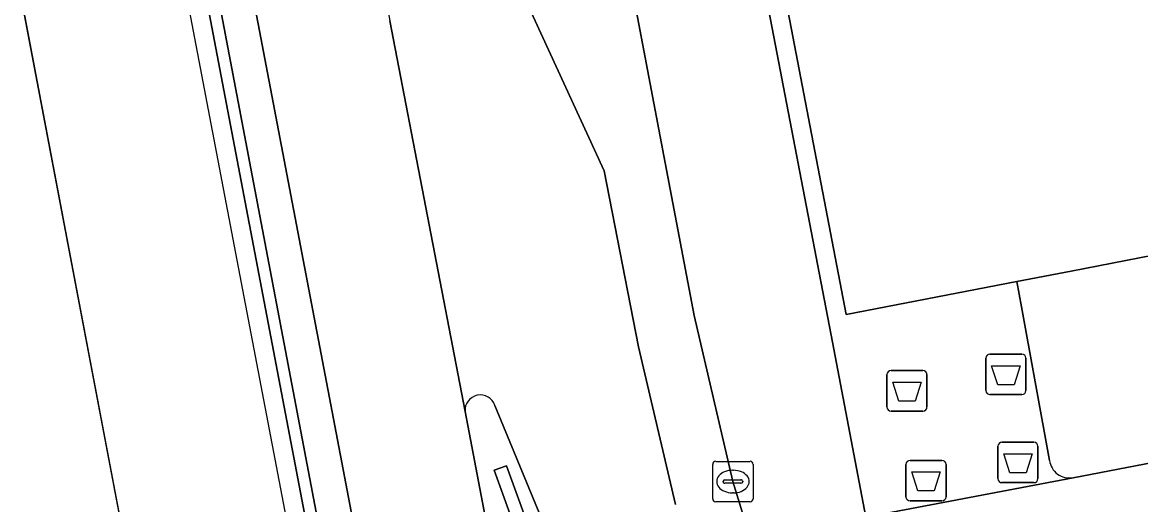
# Model space of a CAD drawing. Extents: x 159262 to 160143, y 383399 to 384319.
# Drawn here: x 159289.72 to 159317.37, y 383873.58 to 383885.51 of the extents above; entities that cross this region are included whole.
import ezdxf

# ---------------------------------------------------------------- set-up
doc = ezdxf.new("R2010")
doc.units = 0
for name, color, linetype in [('IMGEO_Afval_apart_plaats', 7, 'Continuous'), ('IMGEO_Berm_groen', 7, 'Continuous'), ('IMGEO_Berm_open', 7, 'Continuous'), ('IMGEO_Erf', 7, 'Continuous'), ('IMGEO_Groenvoorziening', 7, 'Continuous'), ('IMGEO_Haag', 7, 'Continuous'), ('IMGEO_Kolk', 7, 'Continuous'), ('IMGEO_Lijnafwatering', 7, 'Continuous'), ('IMGEO_Muur', 7, 'Continuous'), ('IMGEO_Pand', 7, 'Continuous'), ('IMGEO_Rijbaan_lokaal_gesloten', 7, 'Continuous'), ('IMGEO_Rijbaan_lokaal_open', 7, 'Continuous'), ('IMGEO_Rijbaan_regionaal_gesloten', 7, 'Continuous'), ('IMGEO_Voetpad_open', 7, 'Continuous')]:
    doc.layers.add(name, color=color, linetype=linetype)

msp = doc.modelspace()

# ---------------------------------------------------------------- linework, layer by layer
at = {"layer": 'IMGEO_Afval_apart_plaats'}
for p, q in [((159313.647, 383877.308), (159314.437, 383877.308)), ((159314.437, 383877.308), (159313.647, 383877.308)), ((159313.547, 383876.408), (159313.547, 383877.208)), ((159313.547, 383877.208), (159313.547, 383876.408)), ((159314.537, 383877.208), (159314.537, 383876.408)), ((159314.537, 383876.408), (159314.537, 383877.208)), ((159311.101, 383876), (159311.101, 383876.8)), ((159311.101, 383876.8), (159311.101, 383876)), ((159311.201, 383876.9), (159311.991, 383876.9)), ((159311.991, 383876.9), (159311.201, 383876.9)), ((159312.091, 383876.8), (159312.091, 383876)), ((159312.091, 383876), (159312.091, 383876.8)), ((159314.437, 383876.308), (159313.647, 383876.308)), ((159313.647, 383876.308), (159314.437, 383876.308)), ((159311.991, 383875.9), (159311.201, 383875.9)), ((159311.201, 383875.9), (159311.991, 383875.9)), ((159313.945, 383875.128), (159314.735, 383875.128)), ((159314.735, 383875.128), (159313.945, 383875.128)), ((159313.845, 383874.228), (159313.845, 383875.028)), ((159313.845, 383875.028), (159313.845, 383874.228)), ((159314.835, 383875.028), (159314.835, 383874.228)), ((159314.835, 383874.228), (159314.835, 383875.028)), ((159311.571, 383873.778), (159311.571, 383874.578)), ((159311.571, 383874.578), (159311.571, 383873.778)), ((159311.671, 383874.678), (159312.461, 383874.678)), ((159312.461, 383874.678), (159311.671, 383874.678)), ((159312.561, 383874.578), (159312.561, 383873.778)), ((159312.561, 383873.778), (159312.561, 383874.578)), ((159314.735, 383874.128), (159313.945, 383874.128)), ((159313.945, 383874.128), (159314.735, 383874.128)), ((159312.461, 383873.678), (159311.671, 383873.678)), ((159311.671, 383873.678), (159312.461, 383873.678))]:
    msp.add_line(p, q, dxfattribs=at)
for points in [[(159313.69, 383877.022), (159314.394, 383877.022), (159314.245, 383876.552), (159313.839, 383876.552), (159313.69, 383877.022)], [(159311.244, 383876.614), (159311.948, 383876.614), (159311.799, 383876.144), (159311.393, 383876.144), (159311.244, 383876.614)], [(159313.988, 383874.842), (159314.692, 383874.842), (159314.543, 383874.372), (159314.137, 383874.372), (159313.988, 383874.842)], [(159311.714, 383874.392), (159312.418, 383874.392), (159312.269, 383873.922), (159311.863, 383873.922), (159311.714, 383874.392)]]:
    msp.add_lwpolyline(points, dxfattribs=at)
for centre, start, end in [((159313.647, 383877.208), 90, 180), ((159313.647, 383877.208), 90, 180), ((159314.437, 383877.208), 0, 90), ((159314.437, 383877.208), 360, 90), ((159311.201, 383876.8), 90, 180), ((159311.201, 383876.8), 90, 180), ((159311.991, 383876.8), 0, 90), ((159311.991, 383876.8), 360, 90), ((159313.647, 383876.408), 180, 270), ((159313.647, 383876.408), 180, 270), ((159314.437, 383876.408), 270, 0), ((159314.437, 383876.408), 270, 0), ((159311.201, 383876), 180, 270), ((159311.201, 383876), 180, 270), ((159311.991, 383876), 270, 0), ((159311.991, 383876), 270, 0), ((159313.945, 383875.028), 90, 180), ((159313.945, 383875.028), 90, 180), ((159314.735, 383875.028), 0, 90), ((159314.735, 383875.028), 360, 90), ((159311.671, 383874.578), 90, 180), ((159311.671, 383874.578), 90, 180), ((159312.461, 383874.578), 0, 90), ((159312.461, 383874.578), 360, 90), ((159313.945, 383874.228), 180, 270), ((159313.945, 383874.228), 180, 270), ((159314.735, 383874.228), 270, 0), ((159314.735, 383874.228), 270, 0), ((159311.671, 383873.778), 180, 270), ((159311.671, 383873.778), 180, 270), ((159312.461, 383873.778), 270, 0), ((159312.461, 383873.778), 270, 0)]:
    msp.add_arc(centre, 0.1, start, end, dxfattribs=at)
at = {"layer": 'IMGEO_Berm_groen'}
for points in [[(159302.875, 383872.48), (159301.405, 383876.036)], [(159300.668, 383875.89), (159301.684, 383870.559), (159305.298, 383851.601), (159308.807, 383833.455), (159312.065, 383816.27), (159313.356, 383809.503), (159318.245, 383783.881), (159321.342, 383767.668), (159321.513, 383766.682), (159322.954, 383766.957), (159320.139, 383784.999), (159317.424, 383802.205), (159316.588, 383807.359), (159316.083, 383810.325), (159315.304, 383814.483), (159311.272, 383835.538), (159307.998, 383852.69), (159305.88, 383863.75)], [(159305.782, 383861.189), (159315.649, 383810.084), (159322.585, 383766.955), (159322.047, 383766.911), (159313.799, 383809.591), (159315.234, 383809.973), (159314.42, 383814.315), (159310.388, 383835.369), (159307.114, 383852.521), (159304.897, 383864.099), (159304.05, 383867.063), (159301.384, 383874.434), (159301.691, 383874.543), (159303.045, 383870.823)]]:
    msp.add_lwpolyline(points, dxfattribs=at)
msp.add_arc((159301.045, 383875.919), 0.378, 18.044, 184.3665, dxfattribs=at)
at = {"layer": 'IMGEO_Berm_open'}
for points in [[(159281.754, 383957.326), (159281.061, 383957.173), (159314.487, 383781.303), (159314.238, 383781.271), (159314.691, 383777.713)], [(159316.213, 383777.09), (159315.456, 383780.799), (159309.353, 383813.036), (159303.32, 383844.753), (159290.389, 383912.552)]]:
    msp.add_lwpolyline(points, dxfattribs=at)
at = {"layer": 'IMGEO_Erf'}
for points in [[(159295.809, 383950.222), (159309.755, 383877.603), (159310.579, 383873.273), (159315.702, 383874.25)], [(159314.427, 383878.477), (159314.314, 383879.102), (159310.092, 383878.286), (159306.566, 383896.694), (159307.503, 383896.863), (159306.581, 383901.444), (159305.696, 383901.265), (159302.15, 383919.663), (159303.092, 383919.834), (159302.209, 383924.429), (159301.271, 383924.249), (159297.057, 383946.185), (159297.976, 383946.332), (159297.83, 383947.158)], [(159315.121, 383874.68), (159314.427, 383878.477)]]:
    msp.add_lwpolyline(points, dxfattribs=at)
msp.add_arc((159315.619, 383874.746), 0.503, 187.5236, 279.4659, dxfattribs=at)
at = {"layer": 'IMGEO_Groenvoorziening'}
msp.add_lwpolyline([(159303.045, 383870.823), (159301.691, 383874.543), (159301.384, 383874.434), (159304.05, 383867.063), (159304.897, 383864.099), (159307.114, 383852.521), (159310.388, 383835.369), (159314.42, 383814.315), (159315.234, 383809.973), (159313.799, 383809.591), (159322.047, 383766.911), (159322.585, 383766.955), (159315.649, 383810.084), (159305.782, 383861.189)], dxfattribs=at)
at = {"layer": 'IMGEO_Haag'}
msp.add_lwpolyline([(159303.045, 383870.823), (159301.691, 383874.543), (159301.384, 383874.434), (159304.05, 383867.063), (159304.897, 383864.099), (159307.114, 383852.521), (159310.388, 383835.369), (159314.42, 383814.315), (159315.234, 383809.973), (159313.799, 383809.591), (159322.047, 383766.911), (159322.585, 383766.955), (159315.649, 383810.084)], dxfattribs=at)
at = {"layer": 'IMGEO_Kolk'}
for p, q in [((159306.792, 383873.729), (159306.792, 383874.581)), ((159306.867, 383874.655), (159307.719, 383874.655)), ((159307.793, 383874.581), (159307.793, 383873.729)), ((159307.28, 383874.435), (159307.305, 383874.435)), ((159307.051, 383874.149), (159307.051, 383874.161)), ((159307.489, 383874.112), (159307.091, 383874.112)), ((159307.094, 383874.198), (159307.492, 383874.198)), ((159307.535, 383874.161), (159307.535, 383874.149)), ((159307.303, 383873.875), (159307.278, 383873.875)), ((159307.719, 383873.655), (159306.867, 383873.655))]:
    msp.add_line(p, q, dxfattribs=at)
for points in [[(159306.792, 383873.729), (159306.792, 383874.581)], [(159306.867, 383874.655), (159307.719, 383874.655)], [(159307.793, 383874.581), (159307.793, 383873.729)], [(159307.719, 383873.655), (159306.867, 383873.655)]]:
    msp.add_lwpolyline(points, dxfattribs=at)
for centre, radius, start, end in [((159306.869, 383874.579), 0.0765, 91.552, 178.448), ((159306.869, 383874.579), 0.0765, 91.552, 178.448), ((159307.717, 383874.579), 0.0765, 1.552, 88.448), ((159307.717, 383874.579), 0.0765, 1.552, 88.448), ((159307.091, 383874.158), 0.0403, 85.8775, 175.7526), ((159307.088, 383874.148), 0.0366, 178.938, 274.7102), ((159307.492, 383874.155), 0.043, 264.8664, 352.4533), ((159307.496, 383874.16), 0.0386, 1.7309, 96.639), ((159306.869, 383873.731), 0.0765, 181.552, 268.448), ((159306.869, 383873.731), 0.0765, 181.552, 268.448), ((159307.717, 383873.731), 0.0765, 271.552, 358.448), ((159307.717, 383873.731), 0.0765, 271.552, 358.448)]:
    msp.add_arc(centre, radius, start, end, dxfattribs=at)
for centre, major_axis, ratio, start_param, end_param in [((159307.279, 383874.155), (-0.387, 0.002), 0.722429, 4.712389, 7.853982), ((159307.304, 383874.155), (-0.39, 0.002), 0.717154, 1.570796, 4.712389)]:
    msp.add_ellipse(centre, major_axis=major_axis, ratio=ratio, start_param=start_param, end_param=end_param, dxfattribs=at)
at = {"layer": 'IMGEO_Lijnafwatering'}
for points in [[(159291.248, 383899.45), (159294.994, 383879.804)], [(159294.994, 383879.804), (159298.74, 383860.158)]]:
    msp.add_lwpolyline(points, dxfattribs=at)
at = {"layer": 'IMGEO_Muur'}
msp.add_lwpolyline([(159281.061, 383957.173), (159280.741, 383957.112), (159314.238, 383781.271), (159314.487, 383781.303)], close=True, dxfattribs=at)
at = {"layer": 'IMGEO_Pand'}
msp.add_lwpolyline([(159306.566, 383896.694), (159310.092, 383878.286), (159314.314, 383879.102), (159315.658, 383879.361), (159317.686, 383879.753), (159319, 383880.007), (159323.191, 383880.817), (159323.148, 383881.041), (159319.635, 383899.22)], dxfattribs=at)
at = {"layer": 'IMGEO_Rijbaan_lokaal_gesloten'}
for points in [[(159311.396, 383856.537), (159310.248, 383862.443), (159309.824, 383864.824), (159309.389, 383866.455), (159307.656, 383872.978), (159307.292, 383874.155), (159306.334, 383878.266), (159304.648, 383887.128), (159302.679, 383886.702)], [(159301.971, 383886.489), (159304.106, 383881.843), (159304.961, 383877.492), (159305.87, 383873.584)]]:
    msp.add_lwpolyline(points, dxfattribs=at)
at = {"layer": 'IMGEO_Rijbaan_lokaal_open'}
for points in [[(159305.87, 383873.584), (159304.961, 383877.492), (159304.106, 383881.843), (159301.971, 383886.489), (159301.019, 383888.528), (159297.197, 383896.926), (159296.639, 383898.589), (159297.941, 383890.368), (159298.805, 383885.554), (159300.668, 383875.89)], [(159301.405, 383876.036), (159302.875, 383872.48)]]:
    msp.add_lwpolyline(points, dxfattribs=at)
msp.add_lwpolyline([(159334.397, 383882.722), (159328.559, 383881.593), (159328.749, 383880.666), (159328.413, 383880.578), (159329.077, 383877.128), (159319.475, 383874.969), (159315.702, 383874.25), (159310.579, 383873.273), (159310.508, 383873.119), (159311.553, 383867.258), (159312.476, 383867.433), (159336.505, 383871.985), (159335.897, 383874.965), (159335.77, 383875.636)], close=True, dxfattribs=at)
msp.add_arc((159301.045, 383875.919), 0.378, 18.044, 184.3665, dxfattribs=at)
at = {"layer": 'IMGEO_Rijbaan_regionaal_gesloten'}
for points in [[(159280.211, 384172.631), (159274.487, 384158.497), (159272.013, 384150.923), (159269.535, 384141.678), (159267.507, 384132.324), (159266.005, 384119.851), (159265.496, 384109.233), (159267.965, 384029.162), (159271.62, 383998.252), (159277.018, 383952.804), (159311.634, 383770.65), (159326.117, 383701.416), (159334.862, 383664.196), (159338.544, 383665.089), (159336.511, 383673.455), (159336.041, 383675.319), (159332.664, 383689.455), (159329.732, 383702.333), (159329.536, 383702.291), (159316.548, 383763.855), (159316.542, 383763.881), (159316.537, 383763.907), (159316.287, 383765.107), (159315.145, 383771.238)], [(159325.952, 383685.388), (159327.175, 383680.053), (159328.984, 383672.539), (159331.18, 383663.302), (159334.862, 383664.196), (159326.117, 383701.416), (159311.634, 383770.65), (159277.018, 383952.804), (159271.62, 383998.252), (159267.965, 384029.162)], [(159314.691, 383777.713), (159314.238, 383781.271), (159280.741, 383957.112), (159281.061, 383957.173), (159281.028, 383957.348), (159280.954, 383957.749), (159280.773, 383959.33), (159280.661, 383960.306), (159280.387, 383962.692), (159280.125, 383964.98), (159278.545, 383978.753), (159278.462, 383979.478), (159278.393, 383980.079), (159278.303, 383980.866), (159278.275, 383981.108), (159278.176, 383981.973), (159277.369, 383989.002), (159277.274, 383989.833), (159277.236, 383990.167), (159275.344, 384006.661)], [(159290.389, 383912.552), (159303.32, 383844.753), (159309.353, 383813.036)], [(159308.807, 383833.455), (159305.298, 383851.601), (159301.684, 383870.559), (159300.668, 383875.89), (159298.805, 383885.554)]]:
    msp.add_lwpolyline(points, dxfattribs=at)
at = {"layer": 'IMGEO_Voetpad_open'}
for points in [[(159293.61, 383945.127), (159304.648, 383887.128), (159306.334, 383878.266), (159307.292, 383874.155), (159307.656, 383872.978), (159308.096, 383873.084), (159310.508, 383873.119), (159310.579, 383873.273), (159309.755, 383877.603), (159295.809, 383950.222)], [(159319.118, 383879.394), (159319, 383880.007), (159317.686, 383879.753), (159315.658, 383879.361), (159314.314, 383879.102), (159314.427, 383878.477), (159315.121, 383874.68)], [(159315.702, 383874.25), (159319.475, 383874.969)]]:
    msp.add_lwpolyline(points, dxfattribs=at)
msp.add_arc((159315.619, 383874.746), 0.503, 187.5236, 279.4659, dxfattribs=at)

doc.saveas('drawing.dxf')
